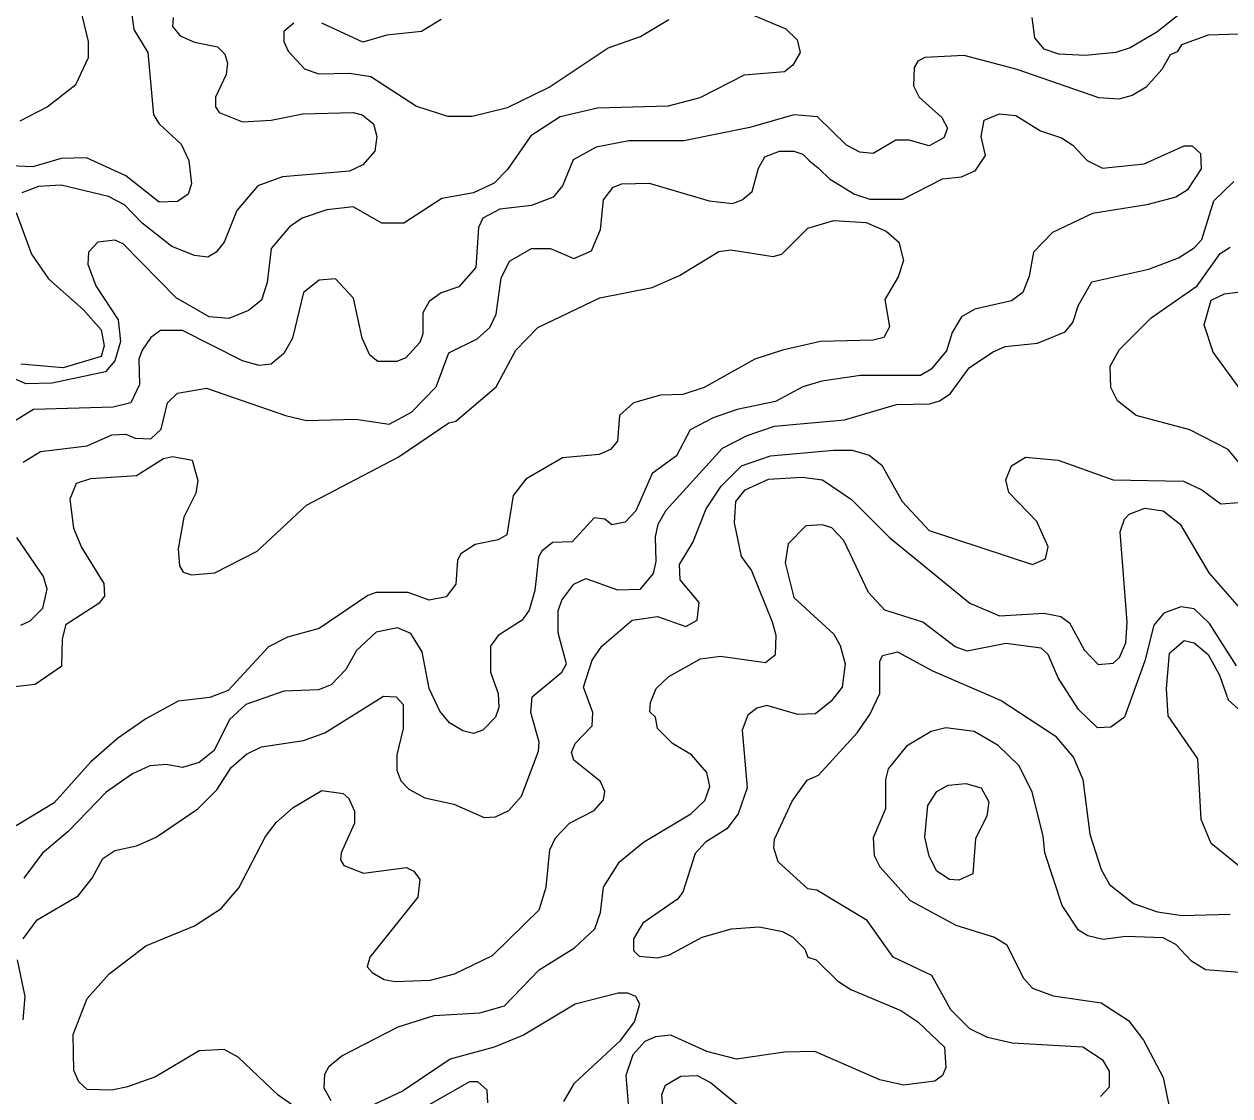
# Model space of a CAD drawing. Extents: x 577 to 602.9, y 7483.8 to 7511.6.
# Drawn here: x 589.958 to 591.318, y 7493.938 to 7495.147 of the extents above; entities that cross this region are included whole.
import ezdxf

# ---------------------------------------------------------------- set-up
doc = ezdxf.new("R2010")
doc.units = 0
doc.header["$LTSCALE"] = 0.032
doc.layers.add('1', color=7, linetype='Continuous', lineweight=25)
doc.layers.add('2', color=7, linetype='Continuous', lineweight=13)

msp = doc.modelspace()

# ---------------------------------------------------------------- linework, layer by layer
at = {"layer": '1'}
for points in [[(590.1262, 7495.1548), (590.1254, 7495.1444), (590.1342, 7495.1341), (590.1501, 7495.1269), (590.1763, 7495.1214), (590.1843, 7495.1134), (590.1875, 7495.1031), (590.1859, 7495.0904), (590.1739, 7495.0649), (590.1739, 7495.0538), (590.1779, 7495.0474), (590.2042, 7495.0371), (590.2368, 7495.0387), (590.2725, 7495.0458), (590.329, 7495.0474), (590.3393, 7495.045), (590.3521, 7495.0347), (590.356, 7495.0204), (590.3536, 7495.0037), (590.3401, 7494.9886), (590.325, 7494.9814), (590.2495, 7494.9751), (590.2216, 7494.9647), (590.1978, 7494.9369), (590.1835, 7494.9011), (590.1747, 7494.89), (590.1652, 7494.8844), (590.1501, 7494.886), (590.1246, 7494.8963), (590.0912, 7494.9226), (590.0714, 7494.9432), (590.0531, 7494.9528), (589.9998, 7494.9655), (589.9743, 7494.9639), (589.9553, 7494.9568)], [(589.9489, 7494.9345), (589.9664, 7494.8876), (589.9855, 7494.8598), (590.0252, 7494.8248), (590.0451, 7494.8025), (590.0483, 7494.7842), (590.0451, 7494.7723), (590.0022, 7494.7596), (589.9545, 7494.7635)], [(591.3397, 7494.7214), (591.2991, 7494.7771), (591.2888, 7494.8081), (591.2967, 7494.8359), (591.3118, 7494.8431), (591.3508, 7494.8478)], [(590.4721, 7494.032), (590.5, 7494.0399), (590.5389, 7494.0805), (590.5787, 7494.1051), (590.6017, 7494.1266), (590.6081, 7494.1449), (590.6113, 7494.1735), (590.6296, 7494.2021), (590.6566, 7494.2244), (590.7099, 7494.2562), (590.7258, 7494.2713), (590.7314, 7494.2872), (590.7282, 7494.3031), (590.7107, 7494.323), (590.6892, 7494.3357), (590.6725, 7494.3524), (590.6701, 7494.3652), (590.6638, 7494.3715), (590.6646, 7494.3819), (590.6709, 7494.3978), (590.6852, 7494.4113), (590.721, 7494.4312), (590.7433, 7494.4343), (590.7942, 7494.4272), (590.8053, 7494.4359), (590.8061, 7494.4574), (590.8021, 7494.4725), (590.7783, 7494.5313), (590.7671, 7494.5465), (590.7592, 7494.5846), (590.7608, 7494.6085), (590.7711, 7494.622), (590.7974, 7494.6339), (590.8355, 7494.6363), (590.8584, 7494.6332)], [(590.8584, 7494.6332), (590.8912, 7494.6109), (590.9341, 7494.5679), (591.0248, 7494.494), (591.0582, 7494.4797), (591.1083, 7494.4828), (591.1274, 7494.4789), (591.1369, 7494.4717), (591.1536, 7494.4415), (591.1695, 7494.4248), (591.1862, 7494.4264), (591.1934, 7494.4327), (591.2005, 7494.4494), (591.2021, 7494.4725), (591.1941, 7494.5743), (591.1989, 7494.5886), (591.2045, 7494.5942), (591.222, 7494.6013), (591.2427, 7494.5981), (591.2617, 7494.583), (591.2943, 7494.5282), (591.3285, 7494.4892)], [(590.5668, 7493.9318), (590.5787, 7493.9525), (590.6312, 7494.001), (590.6463, 7494.0216), (590.6526, 7494.0415), (590.6479, 7494.0503), (590.6391, 7494.0542), (590.628, 7494.0542), (590.5795, 7494.0415), (590.5214, 7494.0065), (590.488, 7493.993), (590.4387, 7493.9795), (590.3855, 7493.9437), (590.3465, 7493.9254)], [(590.3043, 7493.9326), (590.2964, 7493.9469), (590.2972, 7493.9628), (590.302, 7493.9715), (590.3163, 7493.9835), (590.3799, 7494.0161), (590.4204, 7494.0288), (590.4721, 7494.032)]]:
    msp.add_lwpolyline(points, dxfattribs=at)
at = {"layer": '2'}
for points in [[(591.2912, 7495.1826), (591.2355, 7495.1381), (591.2053, 7495.1206), (591.1894, 7495.115), (591.1552, 7495.1118), (591.125, 7495.1134), (591.1083, 7495.119), (591.0979, 7495.1317), (591.0948, 7495.1548)], [(590.0785, 7495.1659), (590.0817, 7495.1412), (590.0976, 7495.115), (590.104, 7495.045), (590.1103, 7495.0347), (590.135, 7495.0116), (590.1437, 7494.9933), (590.1469, 7494.9671), (590.1429, 7494.9552), (590.131, 7494.9472), (590.1103, 7494.9464), (590.0729, 7494.9759), (590.0284, 7494.9965), (589.9998, 7494.9957), (589.968, 7494.9862), (589.9338, 7494.9878)], [(590.7751, 7495.1595), (590.8172, 7495.142), (590.83, 7495.1293), (590.8331, 7495.115), (590.8252, 7495.1007), (590.8156, 7495.0935), (590.7703, 7495.0896), (590.7202, 7495.0641), (590.6844, 7495.0546), (590.6049, 7495.0522), (590.5628, 7495.0426), (590.5294, 7495.0212), (590.5031, 7494.983), (590.488, 7494.9679), (590.465, 7494.9568), (590.4292, 7494.9504), (590.3862, 7494.9226), (590.3616, 7494.9226), (590.329, 7494.9409), (590.2996, 7494.9377), (590.2717, 7494.9281), (590.2574, 7494.9186), (590.2368, 7494.8939), (590.232, 7494.8558), (590.2256, 7494.8359), (590.2113, 7494.824), (590.189, 7494.8152), (590.1668, 7494.8168), (590.1294, 7494.8383), (590.0698, 7494.8995), (590.0602, 7494.9035), (590.0411, 7494.9011), (590.0308, 7494.89), (590.03, 7494.8765), (590.0388, 7494.8518), (590.0642, 7494.8136), (590.0666, 7494.789), (590.0602, 7494.7675), (590.0499, 7494.7548), (589.9895, 7494.7421), (589.96, 7494.7413), (589.9425, 7494.7492)], [(589.9537, 7495.0379), (589.9839, 7495.0538), (590.0165, 7495.0792), (590.0308, 7495.1094), (590.0308, 7495.1277), (590.0213, 7495.1667)], [(590.2622, 7495.1484), (590.2511, 7495.1389), (590.2511, 7495.1277), (590.2558, 7495.1166), (590.2741, 7495.0967), (590.29, 7495.0912), (590.325, 7495.0919), (590.3489, 7495.088), (590.4006, 7495.0546), (590.4355, 7495.0434), (590.4634, 7495.0434), (590.5031, 7495.053), (590.5501, 7495.076), (590.6168, 7495.1206), (590.6534, 7495.1333), (590.6852, 7495.1524)], [(590.4284, 7495.1524), (590.4061, 7495.1389), (590.3672, 7495.1349), (590.3401, 7495.1269), (590.294, 7495.1484)], [(591.3277, 7495.1357), (591.2935, 7495.1349), (591.2633, 7495.1238), (591.2586, 7495.1158), (591.2506, 7495.1126), (591.2411, 7495.0959), (591.2236, 7495.076), (591.2077, 7495.0665), (591.1926, 7495.0625), (591.1703, 7495.0641), (591.0781, 7495.0959), (591.0184, 7495.1118), (590.9739, 7495.1094), (590.9659, 7495.1055), (590.962, 7495.0983), (590.9612, 7495.0776), (590.9675, 7495.0649), (590.993, 7495.0419), (590.9993, 7495.0299), (590.9954, 7495.0188), (590.9787, 7495.01), (590.9564, 7495.0164), (590.9413, 7495.0164), (590.9158, 7495.0013), (590.9007, 7495.0029), (590.8856, 7495.0108), (590.853, 7495.0426), (590.826, 7495.045), (590.7767, 7495.0307), (590.7019, 7495.0156), (590.6399, 7495.0156), (590.6033, 7495.0085), (590.5771, 7494.9941), (590.5652, 7494.9647), (590.5548, 7494.952), (590.5302, 7494.9425), (590.4944, 7494.9385), (590.4753, 7494.9281), (590.4705, 7494.9178), (590.4674, 7494.8725), (590.4483, 7494.851), (590.4284, 7494.8439), (590.4149, 7494.8343), (590.4077, 7494.8216), (590.4077, 7494.7977), (590.4045, 7494.7882), (590.3886, 7494.7707), (590.3783, 7494.7667), (590.3568, 7494.7667), (590.3481, 7494.7739), (590.3393, 7494.793), (590.3297, 7494.8381), (590.3091, 7494.8598), (590.2908, 7494.8582), (590.2733, 7494.8446), (590.2606, 7494.793), (590.2511, 7494.7755), (590.2368, 7494.7635), (590.2232, 7494.7619), (590.2042, 7494.7675), (590.1366, 7494.8017), (590.1119, 7494.8017), (590.1008, 7494.7938), (590.0912, 7494.7794), (590.0873, 7494.7691), (590.0881, 7494.7405), (590.0785, 7494.7198), (590.0586, 7494.715), (589.9688, 7494.7126), (589.9441, 7494.6975)], [(589.9569, 7494.653), (589.9767, 7494.6649), (590.0292, 7494.6713), (590.057, 7494.684), (590.0729, 7494.6848), (590.0833, 7494.68), (590.1008, 7494.6793), (590.1127, 7494.6904), (590.1199, 7494.7198), (590.131, 7494.7309), (590.1636, 7494.7365), (590.2527, 7494.7055), (590.2765, 7494.6999), (590.3322, 7494.7015), (590.3696, 7494.6959), (590.395, 7494.7095), (590.4228, 7494.7381), (590.4371, 7494.7763), (590.4689, 7494.7922), (590.4833, 7494.8049), (590.4904, 7494.82), (590.496, 7494.8606), (590.5055, 7494.8796), (590.5302, 7494.8939), (590.5516, 7494.8939), (590.5779, 7494.8828), (590.5978, 7494.8916), (590.6081, 7494.9154), (590.6113, 7494.9488), (590.6224, 7494.9631), (590.632, 7494.9671), (590.663, 7494.9679), (590.7306, 7494.948), (590.7568, 7494.9448), (590.7679, 7494.9488), (590.7791, 7494.9584), (590.7862, 7494.9846), (590.7934, 7494.9973), (590.8101, 7495.0037), (590.826, 7495.0037), (590.8363, 7495.0005), (590.8443, 7494.9926), (590.8535, 7494.9852), (590.8546, 7494.9838), (590.8665, 7494.9727), (590.8944, 7494.9552), (590.9119, 7494.9496), (590.9492, 7494.9496), (590.9938, 7494.9727), (591.0152, 7494.9751), (591.0311, 7494.9822), (591.0423, 7494.9989), (591.0375, 7495.0204), (591.0407, 7495.0387), (591.0582, 7495.0458), (591.0765, 7495.0442), (591.1043, 7495.0267), (591.1281, 7495.0188), (591.1409, 7495.0108), (591.1568, 7494.9933), (591.1743, 7494.9846), (591.2212, 7494.9894), (591.2665, 7495.01)], [(591.2665, 7495.01), (591.2753, 7495.01), (591.2848, 7495.0013), (591.2856, 7494.9838), (591.2697, 7494.9599), (591.257, 7494.952), (591.2244, 7494.9432), (591.1631, 7494.9337), (591.1178, 7494.9122), (591.0963, 7494.89), (591.0916, 7494.8629), (591.0844, 7494.8446), (591.0717, 7494.8351), (591.0303, 7494.8256), (591.0152, 7494.8168), (591.0049, 7494.7993), (590.9985, 7494.7786), (590.981, 7494.758), (590.9691, 7494.7508), (590.9015, 7494.7508), (590.8578, 7494.7445), (590.8363, 7494.7381), (590.8053, 7494.7214), (590.7624, 7494.7126), (590.7353, 7494.7031), (590.7091, 7494.6896), (590.694, 7494.6602), (590.6662, 7494.6403), (590.6479, 7494.5981), (590.6359, 7494.5854), (590.6208, 7494.5822), (590.6129, 7494.5886), (590.6009, 7494.5902), (590.5763, 7494.5632), (590.554, 7494.5624), (590.5421, 7494.5528), (590.5381, 7494.5457), (590.5342, 7494.5083), (590.5278, 7494.486), (590.5198, 7494.4749), (590.4928, 7494.4574), (590.4841, 7494.4455), (590.4841, 7494.416), (590.4928, 7494.3922), (590.4936, 7494.3763), (590.4896, 7494.3652), (590.4753, 7494.3508), (590.465, 7494.3469), (590.453, 7494.35), (590.4379, 7494.3588), (590.4268, 7494.3723), (590.4149, 7494.3978), (590.4069, 7494.4391), (590.3942, 7494.4598), (590.3791, 7494.4661), (590.3552, 7494.4614), (590.333, 7494.4407), (590.321, 7494.4192), (590.3043, 7494.4017), (590.29, 7494.3962), (590.2511, 7494.3946), (590.2081, 7494.3795), (590.1898, 7494.3628), (590.1723, 7494.3278), (590.1556, 7494.3143), (590.1366, 7494.3087), (590.1183, 7494.3119), (590.1, 7494.3103), (590.0801, 7494.3015), (590.0507, 7494.2809), (590.0077, 7494.2363), (589.9783, 7494.2117), (589.9576, 7494.1839)], [(590.9795, 7494.719), (590.9906, 7494.7222), (591.0025, 7494.7301), (591.024, 7494.7596), (591.0502, 7494.7771), (591.0645, 7494.7834), (591.1011, 7494.7874), (591.1321, 7494.8001), (591.1409, 7494.8105), (591.1472, 7494.8303), (591.1623, 7494.8566), (591.2267, 7494.8709), (591.2601, 7494.8836), (591.2776, 7494.8947), (591.2864, 7494.9043), (591.2999, 7494.948), (591.3222, 7494.9695)], [(589.941, 7494.3993), (589.9704, 7494.4025), (590.0006, 7494.4232), (590.0014, 7494.4534), (590.0054, 7494.4701), (590.0435, 7494.4948), (590.0491, 7494.5019), (590.0483, 7494.5162), (590.0229, 7494.5576), (590.0141, 7494.5783), (590.0101, 7494.6117), (590.0173, 7494.6292), (590.0332, 7494.6347), (590.0849, 7494.6379), (590.1151, 7494.657), (590.1254, 7494.6594), (590.1477, 7494.6554), (590.1541, 7494.6323), (590.1517, 7494.618), (590.1382, 7494.591), (590.1318, 7494.5552), (590.1334, 7494.5361), (590.1374, 7494.529), (590.1469, 7494.5258), (590.1731, 7494.5282), (590.2209, 7494.5528), (590.2765, 7494.6045), (590.3799, 7494.6586), (590.4371, 7494.6975), (590.4451, 7494.6991), (590.4904, 7494.7381), (590.5127, 7494.7794), (590.5373, 7494.8049), (590.6073, 7494.8383), (590.6662, 7494.8502), (590.6972, 7494.8637), (590.7417, 7494.8908), (590.7552, 7494.8924), (590.8029, 7494.8852), (590.8125, 7494.8876), (590.8419, 7494.917), (590.8713, 7494.9258), (590.9079, 7494.9234), (590.9301, 7494.9138), (590.9445, 7494.9011), (590.95, 7494.8804), (590.9437, 7494.8621), (590.9286, 7494.8367), (590.9341, 7494.8057), (590.9278, 7494.7938), (590.9158, 7494.7906)], [(591.3285, 7494.6522), (591.3158, 7494.6673), (591.2729, 7494.6896), (591.2124, 7494.7055), (591.191, 7494.7222), (591.1838, 7494.7373), (591.183, 7494.7612), (591.1934, 7494.7802), (591.2291, 7494.816), (591.2812, 7494.8519), (591.3071, 7494.8884), (591.3182, 7494.8955)], [(590.9158, 7494.7906), (590.8562, 7494.789), (590.8133, 7494.7794), (590.7822, 7494.7691), (590.725, 7494.7373), (590.7011, 7494.7293), (590.6757, 7494.7286), (590.6455, 7494.7198), (590.6296, 7494.7055), (590.6272, 7494.6769), (590.6192, 7494.6673), (590.6065, 7494.6618), (590.5652, 7494.6578), (590.5238, 7494.6339), (590.5095, 7494.6156), (590.5023, 7494.5711), (590.4928, 7494.5655), (590.4666, 7494.56), (590.4507, 7494.5496), (590.4467, 7494.5425), (590.4451, 7494.5154), (590.434, 7494.5011), (590.4149, 7494.4972), (590.391, 7494.5059), (590.3552, 7494.5059), (590.3457, 7494.5027), (590.2908, 7494.4653), (590.255, 7494.4558), (590.2336, 7494.4447), (590.1882, 7494.3954), (590.1676, 7494.3874), (590.1318, 7494.3834), (590.0952, 7494.3636), (590.0634, 7494.3413), (590.0332, 7494.3151), (589.9918, 7494.2689), (589.9489, 7494.2427)], [(589.9569, 7494.1155), (589.9728, 7494.1369), (590.0189, 7494.164), (590.0348, 7494.1839), (590.0467, 7494.2061), (590.0602, 7494.2149), (590.0849, 7494.2204), (590.1071, 7494.23), (590.1541, 7494.2618), (590.1755, 7494.2833), (590.1914, 7494.3087), (590.2089, 7494.3238), (590.2256, 7494.3318), (590.2733, 7494.3389), (590.2972, 7494.3477), (590.3632, 7494.389), (590.3775, 7494.3882), (590.3855, 7494.3795), (590.3855, 7494.3524), (590.3783, 7494.323), (590.3783, 7494.3055), (590.3831, 7494.2936), (590.3918, 7494.284), (590.4101, 7494.2745), (590.4427, 7494.2673), (590.4769, 7494.2522), (590.4896, 7494.253), (590.5047, 7494.2602), (590.519, 7494.2761), (590.5381, 7494.327), (590.5389, 7494.3373), (590.5294, 7494.3707), (590.531, 7494.3882), (590.5644, 7494.416), (590.5699, 7494.4256), (590.5604, 7494.4606), (590.5604, 7494.4852), (590.5644, 7494.4972), (590.5779, 7494.5154), (590.5914, 7494.5218), (590.6272, 7494.5091), (590.6534, 7494.5099), (590.6677, 7494.5274), (590.6709, 7494.5409), (590.6701, 7494.5687), (590.6733, 7494.583), (590.6821, 7494.5989), (590.7457, 7494.6689), (590.7735, 7494.6832), (590.8045, 7494.6936), (590.8832, 7494.7007), (590.9421, 7494.7182), (590.9795, 7494.719)], [(590.5986, 7494.4296), (590.6097, 7494.4455), (590.6439, 7494.4749), (590.6725, 7494.4789), (590.7043, 7494.4677), (590.717, 7494.4749), (590.7194, 7494.4948), (590.698, 7494.5202), (590.6972, 7494.5377), (590.7123, 7494.5624), (590.7274, 7494.6005), (590.7441, 7494.626), (590.7671, 7494.649), (590.7997, 7494.6602), (590.8713, 7494.6665), (590.892, 7494.6665), (590.9111, 7494.661), (590.9254, 7494.6498), (590.9484, 7494.6085), (590.9787, 7494.5759), (591.0955, 7494.5377), (591.1099, 7494.5441), (591.113, 7494.5576), (591.1003, 7494.5862), (591.0685, 7494.6188), (591.0653, 7494.6331), (591.0717, 7494.649), (591.0876, 7494.6586), (591.1242, 7494.6554), (591.1862, 7494.6331), (591.2657, 7494.6315), (591.2864, 7494.622), (591.3079, 7494.6061), (591.3285, 7494.6077)], [(591.3254, 7494.4232), (591.2951, 7494.4709), (591.2776, 7494.4876), (591.2625, 7494.49), (591.2434, 7494.4828), (591.2323, 7494.4693), (591.222, 7494.4288), (591.1989, 7494.3652), (591.1838, 7494.354), (591.1687, 7494.3532), (591.1472, 7494.3739), (591.1242, 7494.4097), (591.113, 7494.4359), (591.1051, 7494.4431), (591.0653, 7494.4486), (591.0216, 7494.4399), (591.0081, 7494.4447), (590.9715, 7494.4725), (590.9286, 7494.486), (590.9103, 7494.5059), (590.8824, 7494.5647), (590.8689, 7494.5791), (590.8586, 7494.5822), (590.8395, 7494.5814), (590.8196, 7494.5608), (590.8164, 7494.5393), (590.826, 7494.5003), (590.8713, 7494.459), (590.8785, 7494.4463), (590.884, 7494.4256), (590.8808, 7494.3993), (590.8681, 7494.3834), (590.8506, 7494.3691), (590.8308, 7494.3683), (590.7958, 7494.3787), (590.7846, 7494.3755), (590.7743, 7494.3675), (590.7679, 7494.3508), (590.7735, 7494.2856), (590.7632, 7494.2562), (590.7504, 7494.2395), (590.7266, 7494.2244), (590.7147, 7494.2117), (590.7011, 7494.168), (590.6948, 7494.16), (590.6558, 7494.133), (590.6455, 7494.1155), (590.6455, 7494.102), (590.6518, 7494.0956), (590.6725, 7494.094), (590.686, 7494.0972), (590.7226, 7494.1171), (590.756, 7494.1266), (590.787, 7494.129), (590.8133, 7494.1234), (590.8252, 7494.1171), (590.8387, 7494.1035), (590.8419, 7494.0948), (590.8514, 7494.0916), (590.8753, 7494.0678), (590.8904, 7494.0582), (590.9468, 7494.0344), (590.9659, 7494.0216), (590.9961, 7493.993), (590.9977, 7493.97), (590.9938, 7493.9612), (590.985, 7493.9548), (590.95, 7493.9501), (590.923, 7493.9564), (590.8498, 7493.9882), (590.8156, 7493.9874), (590.7616, 7493.9795), (590.7282, 7493.9882), (590.6876, 7494.0065), (590.6701, 7494.0049), (590.6582, 7493.9994), (590.6447, 7493.9843), (590.6367, 7493.9612), (590.6399, 7493.9199)], [(589.9545, 7494.4693), (589.9648, 7494.4741), (589.9791, 7494.4884), (589.9839, 7494.5099), (589.9799, 7494.5242), (589.9497, 7494.5679)], [(591.3301, 7494.1958), (591.2967, 7494.2228), (591.2856, 7494.2499), (591.2816, 7494.3182), (591.2482, 7494.3667), (591.2466, 7494.3978), (591.2498, 7494.4375), (591.2665, 7494.4518), (591.2776, 7494.4494), (591.2935, 7494.4359), (591.3063, 7494.4129), (591.3158, 7494.385), (591.3468, 7494.3572)], [(590.8419, 7494.1719), (590.8085, 7494.2021), (590.8037, 7494.218), (590.8045, 7494.2276), (590.8244, 7494.2705), (590.8411, 7494.2944), (590.8538, 7494.3), (590.8975, 7494.3477), (590.9119, 7494.3683), (590.923, 7494.3922), (590.923, 7494.428), (590.9262, 7494.4351), (590.9429, 7494.4391), (590.9826, 7494.4176), (591.0598, 7494.3842), (591.121, 7494.3445), (591.1417, 7494.3198), (591.152, 7494.2952), (591.16, 7494.2332), (591.1727, 7494.1934), (591.1822, 7494.1767), (591.2093, 7494.1552), (591.2363, 7494.1457), (591.2641, 7494.1417), (591.3182, 7494.1433)], [(590.2741, 7493.9183), (590.2447, 7493.9389), (590.1994, 7493.9819), (590.1835, 7493.9906), (590.1556, 7493.989), (590.1063, 7493.9596), (590.0745, 7493.9485), (590.057, 7493.9445), (590.0292, 7493.9453), (590.0197, 7493.9541), (590.0141, 7493.9668), (590.0133, 7494.0073), (590.0292, 7494.0479), (590.0539, 7494.0757), (590.0952, 7494.1075), (590.1501, 7494.1298), (590.1803, 7494.1497), (590.2002, 7494.1727), (590.2304, 7494.2308), (590.2423, 7494.2467), (590.2614, 7494.2634), (590.294, 7494.2825), (590.3179, 7494.2793), (590.3242, 7494.2737), (590.3306, 7494.2594), (590.3306, 7494.2459), (590.3155, 7494.2125), (590.3147, 7494.2045), (590.3187, 7494.1982), (590.3409, 7494.1894), (590.3894, 7494.1958), (590.3974, 7494.1918), (590.4045, 7494.1823), (590.4022, 7494.1624), (590.3481, 7494.0948), (590.3449, 7494.0837), (590.3505, 7494.0773), (590.364, 7494.0694), (590.3767, 7494.067), (590.4165, 7494.0686), (590.4435, 7494.0757), (590.4864, 7494.0964), (590.5389, 7494.1481), (590.5469, 7494.1735), (590.5509, 7494.2157), (590.5572, 7494.2292), (590.5731, 7494.2459), (590.6009, 7494.2602), (590.6113, 7494.2721), (590.6129, 7494.2817), (590.6081, 7494.2928), (590.5779, 7494.3167), (590.5755, 7494.3254), (590.5795, 7494.3357), (590.5986, 7494.3556), (590.5994, 7494.3707), (590.589, 7494.3993), (590.5986, 7494.4296)], [(591.3293, 7494.0773), (591.2904, 7494.0805), (591.2745, 7494.09), (591.257, 7494.1091), (591.2427, 7494.1163), (591.2005, 7494.1179), (591.1751, 7494.1147), (591.1576, 7494.1187), (591.1472, 7494.125), (591.1289, 7494.1528), (591.1091, 7494.2125), (591.1075, 7494.2316), (591.0948, 7494.2809), (591.0804, 7494.3103), (591.0566, 7494.3333), (591.0295, 7494.3493), (590.9977, 7494.3532), (590.981, 7494.3493), (590.9532, 7494.3326), (590.9325, 7494.3071), (590.9294, 7494.2952), (590.9294, 7494.2618), (590.9158, 7494.2292), (590.9166, 7494.2093), (590.923, 7494.1966), (590.9572, 7494.1584), (591.0089, 7494.1306), (591.0526, 7494.1171), (591.0661, 7494.1091), (591.0852, 7494.0709), (591.0955, 7494.0598), (591.1186, 7494.0511), (591.1727, 7494.0431), (591.2037, 7494.0232), (591.2204, 7494.001), (591.2427, 7493.9588), (591.249, 7493.9278)], [(591.1719, 7493.9374), (591.1822, 7493.9485), (591.1822, 7493.966), (591.1751, 7493.9779), (591.152, 7493.993), (591.0725, 7493.9978), (591.0447, 7494.0041), (591.0248, 7494.0137), (591.0033, 7494.0352), (590.9818, 7494.0741), (590.9381, 7494.0948), (590.9087, 7494.1361), (590.8522, 7494.1703), (590.8419, 7494.1719)], [(589.9569, 7494.024), (589.9592, 7494.0503), (589.9505, 7494.0916)], [(590.6797, 7493.9103), (590.6773, 7493.9397), (590.6813, 7493.9501), (590.6988, 7493.9604), (590.717, 7493.9612), (590.7322, 7493.9533), (590.7767, 7493.9167)], [(590.4809, 7493.9302), (590.4801, 7493.9445), (590.4697, 7493.9541), (590.4602, 7493.9541), (590.3791, 7493.9079)]]:
    msp.add_lwpolyline(points, dxfattribs=at)
msp.add_lwpolyline([(591.0001, 7494.2888), (591.02, 7494.2904), (591.0375, 7494.2856), (591.0462, 7494.2697), (591.0439, 7494.2538), (591.0311, 7494.2284), (591.028, 7494.1886), (591.0121, 7494.1815), (591.0017, 7494.1823), (590.9874, 7494.1918), (590.9787, 7494.2085), (590.9739, 7494.23), (590.9771, 7494.2658), (590.9874, 7494.2817)], close=True, dxfattribs=at)

doc.saveas('drawing.dxf')
